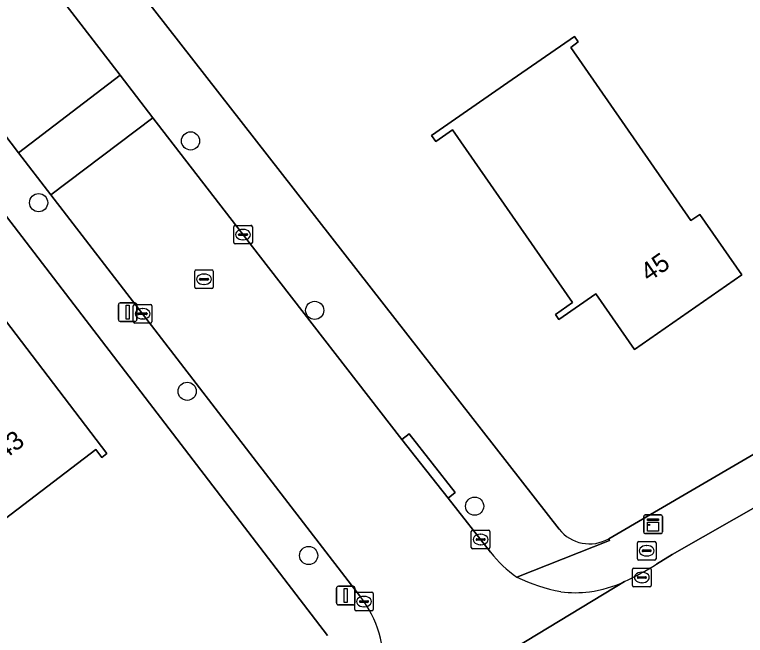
# Model space of a CAD drawing. Extents: x 159352 to 160617, y 385888 to 387323.
# Drawn here: x 160374.84 to 160414.12, y 386529.21 to 386562.6 of the extents above; entities that cross this region are included whole.
import ezdxf

# ---------------------------------------------------------------- set-up
doc = ezdxf.new("R2010")
doc.units = 0
for name, color, linetype in [('IMGEO_Boom', 7, 'Continuous'), ('IMGEO_Brandkraan', 7, 'Continuous'), ('IMGEO_Erf', 7, 'Continuous'), ('IMGEO_Kast', 7, 'Continuous'), ('IMGEO_Kolk', 7, 'Continuous'), ('IMGEO_Lichtmast', 7, 'Continuous'), ('IMGEO_Pand', 7, 'Continuous'), ('IMGEO_Pand_nummerreeks', 7, 'Continuous'), ('IMGEO_Rijbaan_lokaal_open', 7, 'Continuous'), ('IMGEO_Rioolput', 7, 'Continuous'), ('IMGEO_Voetpad_open', 7, 'Continuous')]:
    doc.layers.add(name, color=color, linetype=linetype)

msp = doc.modelspace()

# ---------------------------------------------------------------- linework, layer by layer
at = {"layer": 'IMGEO_Boom'}
for centre in [(160384.301, 386555.804), (160376.133, 386552.483), (160390.976, 386546.689), (160384.12, 386542.342), (160399.569, 386536.162), (160390.645, 386533.508)]:
    msp.add_circle(centre, 0.489, dxfattribs=at)
at = {"layer": 'IMGEO_Brandkraan'}
for p, q in [((160408.321, 386533.337), (160408.321, 386534.189)), ((160408.396, 386534.263), (160409.248, 386534.263)), ((160408.809, 386534.043), (160408.834, 386534.043)), ((160409.322, 386534.189), (160409.322, 386533.337)), ((160408.58, 386533.757), (160408.58, 386533.769)), ((160409.018, 386533.72), (160408.62, 386533.72)), ((160408.623, 386533.806), (160409.021, 386533.806)), ((160409.064, 386533.769), (160409.064, 386533.757)), ((160409.248, 386533.263), (160408.396, 386533.263)), ((160408.832, 386533.483), (160408.807, 386533.483))]:
    msp.add_line(p, q, dxfattribs=at)
for points in [[(160408.321, 386533.337), (160408.321, 386534.189)], [(160408.396, 386534.263), (160409.248, 386534.263)], [(160409.322, 386534.189), (160409.322, 386533.337)], [(160409.248, 386533.263), (160408.396, 386533.263)]]:
    msp.add_lwpolyline(points, dxfattribs=at)
for centre, radius, start, end in [((160408.398, 386534.187), 0.0765, 91.552, 178.448), ((160408.398, 386534.187), 0.0765, 91.552, 178.448), ((160409.246, 386534.187), 0.0765, 1.552, 88.448), ((160409.246, 386534.187), 0.0765, 1.552, 88.448), ((160408.62, 386533.766), 0.0403, 85.8775, 175.7526), ((160408.617, 386533.756), 0.0366, 178.938, 274.7102), ((160409.021, 386533.763), 0.043, 264.8664, 352.4533), ((160409.025, 386533.768), 0.0386, 1.7309, 96.639), ((160408.398, 386533.339), 0.0765, 181.552, 268.448), ((160408.398, 386533.339), 0.0765, 181.552, 268.448), ((160409.246, 386533.339), 0.0765, 271.552, 358.448), ((160409.246, 386533.339), 0.0765, 271.552, 358.448)]:
    msp.add_arc(centre, radius, start, end, dxfattribs=at)
for centre, major_axis, ratio, start_param, end_param in [((160408.808, 386533.763), (-0.387, 0.002), 0.722429, 4.712389, 7.853982), ((160408.833, 386533.763), (-0.39, 0.002), 0.717154, 1.570796, 4.712389)]:
    msp.add_ellipse(centre, major_axis=major_axis, ratio=ratio, start_param=start_param, end_param=end_param, dxfattribs=at)
at = {"layer": 'IMGEO_Erf'}
for points in [[(160377.611, 386568.935), (160404.107, 386534.93)], [(160391.66, 386529.214), (160369.691, 386557.865), (160366.988, 386555.793), (160369.193, 386552.917), (160363.073, 386548.225), (160361.011, 386546.644), (160358.806, 386549.52), (160354.964, 386546.41), (160357.133, 386543.565), (160354.875, 386541.844), (160352.706, 386544.689), (160348.961, 386541.834), (160351.13, 386538.989), (160348.872, 386537.268), (160346.703, 386540.113), (160342.957, 386537.257), (160345.126, 386534.412), (160342.868, 386532.691), (160342.502, 386533.171), (160338.864, 386530.392), (160339.253, 386529.882), (160333.277, 386525.315)], [(160373.771, 386546.892), (160379.795, 386538.99), (160379.528, 386538.787), (160379.209, 386539.205), (160373.352, 386534.74)], [(160406.785, 386534.415), (160418.835, 386541.443)]]:
    msp.add_lwpolyline(points, dxfattribs=at)
msp.add_lwpolyline([(160411.198, 386551.526), (160411.67, 386551.854), (160413.933, 386548.596), (160408.16, 386544.587), (160406.082, 386547.579), (160404.093, 386546.198), (160403.908, 386546.463), (160404.837, 386547.108), (160398.387, 386556.396), (160397.483, 386555.768), (160397.255, 386556.097), (160401.362, 386558.95), (160404.929, 386561.427), (160405.143, 386561.127), (160404.734, 386560.835)], close=True, dxfattribs=at)
msp.add_arc((160405.744, 386536.221), 2.085, 218.2727, 299.9562, dxfattribs=at)
at = {"layer": 'IMGEO_Kast'}
for p, q in [((160408.662, 386534.765), (160408.662, 386535.606)), ((160408.662, 386535.606), (160408.662, 386534.765)), ((160408.737, 386535.69), (160409.578, 386535.69)), ((160409.578, 386535.69), (160408.737, 386535.69)), ((160409.662, 386535.615), (160409.662, 386534.774)), ((160409.662, 386534.774), (160409.662, 386535.615)), ((160409.587, 386534.69), (160408.746, 386534.69)), ((160408.746, 386534.69), (160409.587, 386534.69))]:
    msp.add_line(p, q, dxfattribs=at)
for points in [[(160408.857, 386535.48), (160409.457, 386535.48), (160409.457, 386535.395), (160408.857, 386535.395), (160408.857, 386535.48)], [(160408.857, 386535.305), (160409.457, 386535.305), (160409.457, 386534.816), (160408.857, 386534.816), (160408.857, 386535.305)]]:
    msp.add_lwpolyline(points, dxfattribs=at)
msp.add_circle((160408.941, 386535.154), 0.0377, dxfattribs=at)
for centre, start, end in [((160408.74, 386535.612), 92.4484, 184.2845), ((160408.74, 386535.612), 92.4484, 184.2845), ((160409.584, 386535.612), 2.4484, 94.2845), ((160409.584, 386535.612), 2.4484, 94.2845), ((160408.74, 386534.768), 182.4484, 274.2845), ((160408.74, 386534.768), 182.4484, 274.2845), ((160409.584, 386534.768), 272.4484, 4.2845), ((160409.584, 386534.768), 272.4484, 4.2845)]:
    msp.add_arc(centre, 0.0779, start, end, dxfattribs=at)
at = {"layer": 'IMGEO_Kolk'}
for p, q in [((160386.696, 386551.264), (160387.548, 386551.264)), ((160386.621, 386550.338), (160386.621, 386551.19)), ((160386.923, 386550.807), (160387.321, 386550.807)), ((160387.109, 386551.044), (160387.134, 386551.044)), ((160387.622, 386551.19), (160387.622, 386550.338)), ((160386.88, 386550.758), (160386.88, 386550.77)), ((160387.318, 386550.721), (160386.92, 386550.721)), ((160387.132, 386550.484), (160387.107, 386550.484)), ((160387.364, 386550.77), (160387.364, 386550.758)), ((160387.548, 386550.264), (160386.696, 386550.264)), ((160381.224, 386546.083), (160381.224, 386546.935)), ((160381.299, 386547.009), (160382.151, 386547.009)), ((160382.225, 386546.935), (160382.225, 386546.083)), ((160381.483, 386546.503), (160381.483, 386546.515)), ((160381.526, 386546.552), (160381.924, 386546.552)), ((160381.712, 386546.789), (160381.737, 386546.789)), ((160381.967, 386546.515), (160381.967, 386546.503)), ((160381.921, 386546.466), (160381.523, 386546.466)), ((160381.735, 386546.229), (160381.71, 386546.229)), ((160382.151, 386546.009), (160381.299, 386546.009)), ((160399.391, 386533.945), (160399.391, 386534.797)), ((160399.466, 386534.871), (160400.318, 386534.871)), ((160400.392, 386534.797), (160400.392, 386533.945)), ((160399.65, 386534.365), (160399.65, 386534.377)), ((160400.088, 386534.328), (160399.69, 386534.328)), ((160399.693, 386534.414), (160400.091, 386534.414)), ((160399.879, 386534.651), (160399.904, 386534.651)), ((160400.134, 386534.377), (160400.134, 386534.365)), ((160399.902, 386534.091), (160399.877, 386534.091)), ((160400.318, 386533.871), (160399.466, 386533.871)), ((160408.057, 386531.901), (160408.057, 386532.753)), ((160408.132, 386532.827), (160408.984, 386532.827)), ((160409.058, 386532.753), (160409.058, 386531.901)), ((160408.359, 386532.37), (160408.757, 386532.37)), ((160408.545, 386532.607), (160408.57, 386532.607)), ((160408.316, 386532.321), (160408.316, 386532.333)), ((160408.754, 386532.284), (160408.356, 386532.284)), ((160408.568, 386532.047), (160408.543, 386532.047)), ((160408.8, 386532.333), (160408.8, 386532.321)), ((160408.984, 386531.827), (160408.132, 386531.827)), ((160393.122, 386530.608), (160393.122, 386531.46)), ((160393.197, 386531.534), (160394.049, 386531.534)), ((160393.61, 386531.314), (160393.635, 386531.314)), ((160394.123, 386531.46), (160394.123, 386530.608)), ((160393.381, 386531.028), (160393.381, 386531.04)), ((160393.819, 386530.991), (160393.421, 386530.991)), ((160393.424, 386531.077), (160393.822, 386531.077)), ((160393.865, 386531.04), (160393.865, 386531.028)), ((160394.049, 386530.534), (160393.197, 386530.534)), ((160393.633, 386530.754), (160393.608, 386530.754))]:
    msp.add_line(p, q, dxfattribs=at)
for points in [[(160386.696, 386551.264), (160387.548, 386551.264)], [(160386.621, 386550.338), (160386.621, 386551.19)], [(160387.622, 386551.19), (160387.622, 386550.338)], [(160387.548, 386550.264), (160386.696, 386550.264)], [(160381.224, 386546.083), (160381.224, 386546.935)], [(160381.299, 386547.009), (160382.151, 386547.009)], [(160382.225, 386546.935), (160382.225, 386546.083)], [(160382.151, 386546.009), (160381.299, 386546.009)], [(160399.391, 386533.945), (160399.391, 386534.797)], [(160399.466, 386534.871), (160400.318, 386534.871)], [(160400.392, 386534.797), (160400.392, 386533.945)], [(160400.318, 386533.871), (160399.466, 386533.871)], [(160408.057, 386531.901), (160408.057, 386532.753)], [(160408.132, 386532.827), (160408.984, 386532.827)], [(160409.058, 386532.753), (160409.058, 386531.901)], [(160408.984, 386531.827), (160408.132, 386531.827)], [(160393.122, 386530.608), (160393.122, 386531.46)], [(160393.197, 386531.534), (160394.049, 386531.534)], [(160394.123, 386531.46), (160394.123, 386530.608)], [(160394.049, 386530.534), (160393.197, 386530.534)]]:
    msp.add_lwpolyline(points, dxfattribs=at)
for centre, radius, start, end in [((160386.698, 386551.188), 0.0765, 91.552, 178.448), ((160386.698, 386551.188), 0.0765, 91.552, 178.448), ((160387.546, 386551.188), 0.0765, 1.552, 88.448), ((160387.546, 386551.188), 0.0765, 1.552, 88.448), ((160386.92, 386550.767), 0.0403, 85.8775, 175.7526), ((160387.325, 386550.769), 0.0386, 1.7309, 96.639), ((160386.917, 386550.757), 0.0366, 178.938, 274.7102), ((160387.321, 386550.764), 0.043, 264.8664, 352.4533), ((160386.698, 386550.34), 0.0765, 181.552, 268.448), ((160386.698, 386550.34), 0.0765, 181.552, 268.448), ((160387.546, 386550.34), 0.0765, 271.552, 358.448), ((160387.546, 386550.34), 0.0765, 271.552, 358.448), ((160381.301, 386546.933), 0.0765, 91.552, 178.448), ((160381.301, 386546.933), 0.0765, 91.552, 178.448), ((160382.149, 386546.933), 0.0765, 1.552, 88.448), ((160382.149, 386546.933), 0.0765, 1.552, 88.448), ((160381.523, 386546.512), 0.0403, 85.8775, 175.7526), ((160381.52, 386546.502), 0.0366, 178.938, 274.7102), ((160381.924, 386546.509), 0.043, 264.8664, 352.4533), ((160381.928, 386546.514), 0.0386, 1.7309, 96.639), ((160381.301, 386546.085), 0.0765, 181.552, 268.448), ((160381.301, 386546.085), 0.0765, 181.552, 268.448), ((160382.149, 386546.085), 0.0765, 271.552, 358.448), ((160382.149, 386546.085), 0.0765, 271.552, 358.448), ((160399.468, 386534.795), 0.0765, 91.552, 178.448), ((160399.468, 386534.795), 0.0765, 91.552, 178.448), ((160400.316, 386534.795), 0.0765, 1.552, 88.448), ((160400.316, 386534.795), 0.0765, 1.552, 88.448), ((160399.69, 386534.374), 0.0403, 85.8775, 175.7526), ((160399.687, 386534.364), 0.0366, 178.938, 274.7102), ((160400.091, 386534.371), 0.043, 264.8664, 352.4533), ((160400.095, 386534.376), 0.0386, 1.7309, 96.639), ((160399.468, 386533.947), 0.0765, 181.552, 268.448), ((160399.468, 386533.947), 0.0765, 181.552, 268.448), ((160400.316, 386533.947), 0.0765, 271.552, 358.448), ((160400.316, 386533.947), 0.0765, 271.552, 358.448), ((160408.134, 386532.751), 0.0765, 91.552, 178.448), ((160408.134, 386532.751), 0.0765, 91.552, 178.448), ((160408.982, 386532.751), 0.0765, 1.552, 88.448), ((160408.982, 386532.751), 0.0765, 1.552, 88.448), ((160408.356, 386532.33), 0.0403, 85.8775, 175.7526), ((160408.761, 386532.332), 0.0386, 1.7309, 96.639), ((160408.353, 386532.32), 0.0366, 178.938, 274.7102), ((160408.757, 386532.327), 0.043, 264.8664, 352.4533), ((160408.134, 386531.903), 0.0765, 181.552, 268.448), ((160408.134, 386531.903), 0.0765, 181.552, 268.448), ((160408.982, 386531.903), 0.0765, 271.552, 358.448), ((160408.982, 386531.903), 0.0765, 271.552, 358.448), ((160393.199, 386531.458), 0.0765, 91.552, 178.448), ((160393.199, 386531.458), 0.0765, 91.552, 178.448), ((160394.047, 386531.458), 0.0765, 1.552, 88.448), ((160394.047, 386531.458), 0.0765, 1.552, 88.448), ((160393.421, 386531.037), 0.0403, 85.8775, 175.7526), ((160393.418, 386531.027), 0.0366, 178.938, 274.7102), ((160393.822, 386531.034), 0.043, 264.8664, 352.4533), ((160393.826, 386531.039), 0.0386, 1.7309, 96.639), ((160393.199, 386530.61), 0.0765, 181.552, 268.448), ((160393.199, 386530.61), 0.0765, 181.552, 268.448), ((160394.047, 386530.61), 0.0765, 271.552, 358.448), ((160394.047, 386530.61), 0.0765, 271.552, 358.448)]:
    msp.add_arc(centre, radius, start, end, dxfattribs=at)
for centre, major_axis, ratio, start_param, end_param in [((160387.108, 386550.764), (-0.387, 0.002), 0.722429, 4.712389, 7.853982), ((160387.133, 386550.764), (-0.39, 0.002), 0.717154, 1.570796, 4.712389), ((160381.711, 386546.509), (-0.387, 0.002), 0.722429, 4.712389, 7.853982), ((160381.736, 386546.509), (-0.39, 0.002), 0.717154, 1.570796, 4.712389), ((160399.878, 386534.371), (-0.387, 0.002), 0.722429, 4.712389, 7.853982), ((160399.903, 386534.371), (-0.39, 0.002), 0.717154, 1.570796, 4.712389), ((160408.544, 386532.327), (-0.387, 0.002), 0.722429, 4.712389, 7.853982), ((160408.569, 386532.327), (-0.39, 0.002), 0.717154, 1.570796, 4.712389), ((160393.609, 386531.034), (-0.387, 0.002), 0.722429, 4.712389, 7.853982), ((160393.634, 386531.034), (-0.39, 0.002), 0.717154, 1.570796, 4.712389)]:
    msp.add_ellipse(centre, major_axis=major_axis, ratio=ratio, start_param=start_param, end_param=end_param, dxfattribs=at)
at = {"layer": 'IMGEO_Lichtmast'}
for p, q in [((160380.425, 386546.195), (160380.425, 386546.995)), ((160380.425, 386546.995), (160380.425, 386546.195)), ((160380.525, 386547.095), (160381.315, 386547.095)), ((160381.315, 386547.095), (160380.525, 386547.095)), ((160381.415, 386546.995), (160381.415, 386546.195)), ((160381.415, 386546.195), (160381.415, 386546.995)), ((160381.315, 386546.095), (160380.525, 386546.095)), ((160380.525, 386546.095), (160381.315, 386546.095)), ((160392.144, 386530.956), (160392.144, 386531.756)), ((160392.144, 386531.756), (160392.144, 386530.956)), ((160392.244, 386531.856), (160393.034, 386531.856)), ((160393.034, 386531.856), (160392.244, 386531.856)), ((160393.134, 386531.756), (160393.134, 386530.956)), ((160393.134, 386530.956), (160393.134, 386531.756)), ((160393.034, 386530.856), (160392.244, 386530.856)), ((160392.244, 386530.856), (160393.034, 386530.856))]:
    msp.add_line(p, q, dxfattribs=at)
for points in [[(160380.845, 386546.97), (160380.995, 386546.97), (160380.995, 386546.22), (160380.845, 386546.22), (160380.845, 386546.97)], [(160392.564, 386531.731), (160392.714, 386531.731), (160392.714, 386530.981), (160392.564, 386530.981), (160392.564, 386531.731)]]:
    msp.add_lwpolyline(points, dxfattribs=at)
for centre, start, end in [((160380.525, 386546.995), 90, 180), ((160380.525, 386546.995), 90, 180), ((160381.315, 386546.995), 0, 90), ((160381.315, 386546.995), 360, 90), ((160380.525, 386546.195), 180, 270), ((160380.525, 386546.195), 180, 270), ((160381.315, 386546.195), 270, 0), ((160381.315, 386546.195), 270, 0), ((160392.244, 386531.756), 90, 180), ((160392.244, 386531.756), 90, 180), ((160393.034, 386531.756), 0, 90), ((160393.034, 386531.756), 360, 90), ((160392.244, 386530.956), 180, 270), ((160392.244, 386530.956), 180, 270), ((160393.034, 386530.956), 270, 0), ((160393.034, 386530.956), 270, 0)]:
    msp.add_arc(centre, 0.1, start, end, dxfattribs=at)
at = {"layer": 'IMGEO_Pand'}
for points in [[(160397.255, 386556.097), (160397.483, 386555.768), (160398.387, 386556.396), (160404.837, 386547.108), (160403.908, 386546.463), (160404.093, 386546.198), (160406.082, 386547.579), (160408.16, 386544.587), (160413.933, 386548.596), (160411.67, 386551.854), (160411.198, 386551.526), (160404.734, 386560.835), (160405.143, 386561.127), (160404.929, 386561.427), (160401.362, 386558.95)], [(160373.352, 386534.74), (160379.209, 386539.205), (160379.528, 386538.787), (160379.795, 386538.99), (160373.771, 386546.892), (160373.5, 386546.686), (160373.859, 386546.215), (160368.006, 386541.753)]]:
    msp.add_lwpolyline(points, close=True, dxfattribs=at)
at = {"layer": 'IMGEO_Rijbaan_lokaal_open'}
for points in [[(160364.231, 386580.616), (160350.541, 386598.384), (160348.256, 386601.366), (160342.793, 386597.184), (160362.478, 386571.52), (160367.923, 386564.445), (160373.807, 386556.798), (160375.061, 386555.169), (160380.523, 386559.335), (160375.676, 386565.631), (160375.32, 386566.148), (160364.653, 386579.964)], [(160375.061, 386555.169), (160376.798, 386552.912), (160382.28, 386557.053), (160380.523, 386559.335)]]:
    msp.add_lwpolyline(points, close=True, dxfattribs=at)
for points in [[(160387.932, 386549.71), (160382.28, 386557.053), (160376.798, 386552.912), (160393.443, 386531.282)], [(160400.429, 386533.687), (160398.14, 386536.591), (160396.659, 386538.469), (160395.664, 386539.75), (160387.932, 386549.71)], [(160418.512, 386538.319), (160410.183, 386533.571), (160409.353, 386533.051)], [(160407.633, 386532.11), (160391.753, 386522.481), (160391.719, 386522.479), (160384.05, 386518.005), (160387.612, 386512.136), (160398.735, 386518.642), (160405.743, 386522.844), (160412.179, 386526.704), (160416.052, 386529.026), (160421.606, 386532.212)], [(160391.719, 386522.479), (160391.753, 386522.481), (160407.633, 386532.11)]]:
    msp.add_lwpolyline(points, dxfattribs=at)
for centre, radius, start, end in [((160405.227, 386537.358), 6.041, 217.4173, 235.9557), ((160400.502, 386547.186), 16.678, 295.313, 302.0525), ((160405.976, 386540.811), 9.413, 243.9732, 259.1714), ((160404.843, 386538.135), 6.639, 277.8177, 294.8496), ((160405.007, 386537.496), 5.985, 262.3145, 277.0898), ((160388.711, 386527.64), 5.971, 355.3885, 37.5861)]:
    msp.add_arc(centre, radius, start, end, dxfattribs=at)
at = {"layer": 'IMGEO_Rioolput'}
for p, q in [((160384.598, 386548.866), (160385.45, 386548.866)), ((160384.523, 386547.94), (160384.523, 386548.792)), ((160385.011, 386548.646), (160385.036, 386548.646)), ((160385.524, 386548.792), (160385.524, 386547.94)), ((160384.782, 386548.36), (160384.782, 386548.372)), ((160385.22, 386548.323), (160384.822, 386548.323)), ((160384.825, 386548.409), (160385.223, 386548.409)), ((160385.034, 386548.086), (160385.009, 386548.086)), ((160385.266, 386548.372), (160385.266, 386548.36)), ((160385.45, 386547.866), (160384.598, 386547.866))]:
    msp.add_line(p, q, dxfattribs=at)
for points in [[(160384.598, 386548.866), (160385.45, 386548.866)], [(160384.523, 386547.94), (160384.523, 386548.792)], [(160385.524, 386548.792), (160385.524, 386547.94)], [(160385.45, 386547.866), (160384.598, 386547.866)]]:
    msp.add_lwpolyline(points, dxfattribs=at)
for centre, radius, start, end in [((160384.6, 386548.79), 0.0765, 91.552, 178.448), ((160384.6, 386548.79), 0.0765, 91.552, 178.448), ((160385.448, 386548.79), 0.0765, 1.552, 88.448), ((160385.448, 386548.79), 0.0765, 1.552, 88.448), ((160384.822, 386548.369), 0.0403, 85.8775, 175.7526), ((160384.819, 386548.359), 0.0366, 178.938, 274.7102), ((160385.223, 386548.366), 0.043, 264.8664, 352.4533), ((160385.227, 386548.371), 0.0386, 1.7309, 96.639), ((160384.6, 386547.942), 0.0765, 181.552, 268.448), ((160384.6, 386547.942), 0.0765, 181.552, 268.448), ((160385.448, 386547.942), 0.0765, 271.552, 358.448), ((160385.448, 386547.942), 0.0765, 271.552, 358.448)]:
    msp.add_arc(centre, radius, start, end, dxfattribs=at)
for centre, major_axis, ratio, start_param, end_param in [((160385.01, 386548.366), (-0.387, 0.002), 0.722429, 4.712389, 7.853982), ((160385.035, 386548.366), (-0.39, 0.002), 0.717154, 1.570796, 4.712389)]:
    msp.add_ellipse(centre, major_axis=major_axis, ratio=ratio, start_param=start_param, end_param=end_param, dxfattribs=at)
at = {"layer": 'IMGEO_Voetpad_open'}
for points in [[(160269.739, 386688.104), (160272.539, 386684.535), (160272.537, 386684.512), (160325.389, 386615.639), (160327.134, 386613.365), (160368.75, 386559.092), (160369.691, 386557.865), (160391.66, 386529.214)], [(160393.443, 386531.282), (160376.798, 386552.912), (160375.061, 386555.169), (160373.807, 386556.798), (160373.36, 386556.459), (160367.525, 386564.143), (160367.923, 386564.445), (160362.478, 386571.52), (160342.793, 386597.184), (160341.052, 386599.452), (160338.335, 386602.995), (160331.331, 386612.143), (160330.935, 386611.84), (160328.677, 386614.789), (160329.073, 386615.092), (160327.6, 386617.016), (160327.204, 386616.713), (160325.207, 386619.321), (160325.603, 386619.624), (160319.91, 386627.059), (160297.299, 386656.471), (160289.146, 386667.091), (160287.398, 386669.368), (160274.842, 386685.724)], [(160404.107, 386534.93), (160377.611, 386568.935)], [(160375.32, 386566.148), (160375.676, 386565.631), (160380.523, 386559.335), (160382.28, 386557.053), (160387.932, 386549.71), (160395.664, 386539.75), (160396.054, 386540.061), (160398.53, 386536.902), (160398.14, 386536.591), (160400.429, 386533.687)], [(160418.835, 386541.443), (160406.785, 386534.415), (160406.825, 386534.324), (160401.845, 386532.352)], [(160409.353, 386533.051), (160410.183, 386533.571), (160418.512, 386538.319)], [(160401.845, 386532.352), (160406.825, 386534.324), (160406.785, 386534.415)]]:
    msp.add_lwpolyline(points, dxfattribs=at)
msp.add_lwpolyline([(160395.664, 386539.75), (160396.659, 386538.469), (160398.14, 386536.591), (160398.53, 386536.902), (160396.054, 386540.061)], close=True, dxfattribs=at)
for centre, radius, start, end in [((160405.744, 386536.221), 2.085, 218.2727, 299.9562), ((160405.227, 386537.358), 6.041, 217.4173, 235.9557), ((160400.502, 386547.186), 16.678, 295.313, 302.0525), ((160405.976, 386540.811), 9.413, 243.9732, 259.1714), ((160404.843, 386538.135), 6.639, 277.8177, 294.8496), ((160405.007, 386537.496), 5.985, 262.3145, 277.0898), ((160388.711, 386527.64), 5.971, 355.3885, 37.5861)]:
    msp.add_arc(centre, radius, start, end, dxfattribs=at)

# ---------------------------------------------------------------- texts
at = {"layer": 'IMGEO_Pand_nummerreeks'}
for s, rotation, p in [('45', 34.7776, (160408.93, 386548.19)), ('43', 37.3196, (160374.27, 386538.608))]:
    msp.add_text(s, height=1, rotation=rotation, dxfattribs=at).set_placement(p)

doc.saveas('drawing.dxf')
